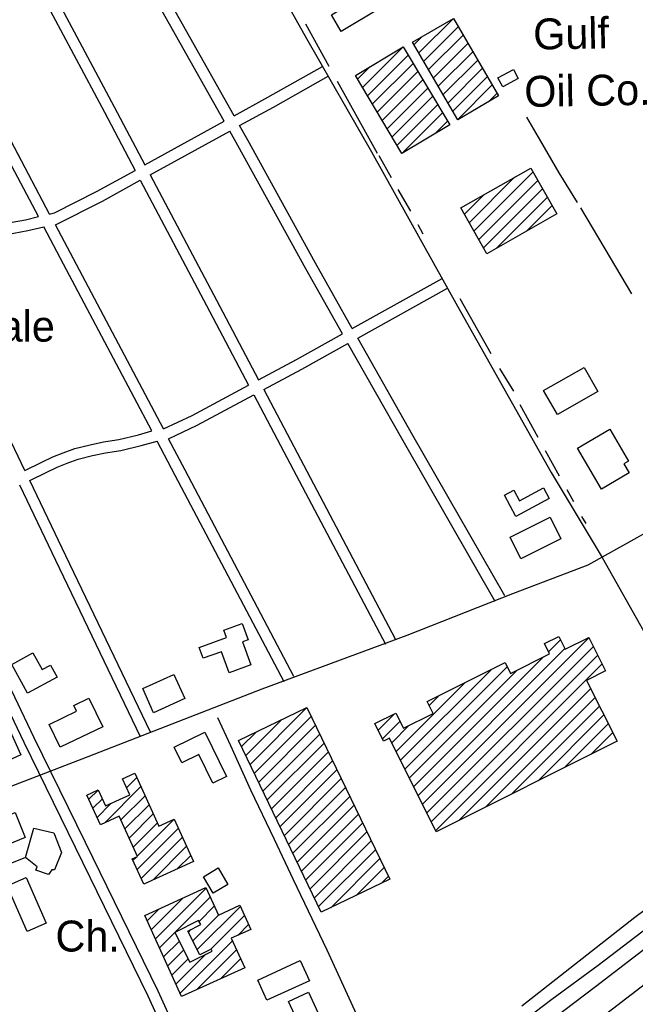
# Model space of a CAD drawing. Extents: x 3651524 to 3689615, y 505651 to 531377.
# Drawn here: x 3680215 to 3681868, y 512405 to 515048 of the extents above; entities that cross this region are included whole.
import ezdxf

# ---------------------------------------------------------------- set-up
doc = ezdxf.new("R2010")
doc.units = 0
for name, color, linetype in [('V-BLDG-IDEN', 7, 'Continuous'), ('V-BLDG-OTLN', 7, 'Continuous'), ('V-ROAD-CNTR', 7, 'Continuous'), ('V-SITE-OTLN', 7, 'Continuous'), ('V-SITE-OTLN-IDEN', 7, 'Continuous'), ('V-TOPO-SHOR', 7, 'Continuous')]:
    doc.layers.add(name, color=color, linetype=linetype)

msp = doc.modelspace()

# ---------------------------------------------------------------- linework, layer by layer
at = {"layer": 'V-BLDG-OTLN'}
for p, q in [((3681286.703, 514958.651), (3681379.367, 515051.315)), ((3681299.723, 514936.315), (3681392.387, 515028.979)), ((3681273.683, 514980.986), (3681294.597, 515001.901)), ((3681312.742, 514913.98), (3681405.407, 515006.644)), ((3681135.223, 514865.783), (3681244.319, 514974.88)), ((3681325.762, 514891.644), (3681418.427, 514984.308)), ((3681148.47, 514843.674), (3681257.599, 514952.804)), ((3681338.782, 514869.309), (3681431.446, 514961.973)), ((3681121.977, 514887.892), (3681156.118, 514922.033)), ((3681161.716, 514821.565), (3681270.845, 514930.695)), ((3681351.802, 514846.973), (3681444.466, 514939.637)), ((3681174.963, 514799.456), (3681284.092, 514908.587)), ((3681364.821, 514824.637), (3681457.486, 514917.302)), ((3681377.841, 514802.302), (3681470.506, 514894.966)), ((3681188.209, 514777.347), (3681297.338, 514886.478)), ((3681390.861, 514779.966), (3681483.526, 514872.631)), ((3681201.456, 514755.239), (3681310.585, 514864.369)), ((3681214.702, 514733.131), (3681323.832, 514842.26)), ((3681473.894, 514827.644), (3681496.546, 514850.295)), ((3681227.949, 514711.022), (3681337.078, 514820.152)), ((3681245.625, 514693.345), (3681350.694, 514798.413)), ((3681329.397, 514741.759), (3681363.571, 514775.934)), ((3681434.415, 514480.455), (3681593.196, 514639.236)), ((3681421.632, 514503.027), (3681543.639, 514625.034)), ((3681447.198, 514457.882), (3681605.979, 514616.663)), ((3681408.849, 514525.6), (3681462.119, 514578.87)), ((3681459.981, 514435.31), (3681618.762, 514594.091)), ((3681494.07, 514434.044), (3681631.544, 514571.518)), ((3681575.59, 514480.208), (3681644.327, 514548.946)), ((3681296.4, 512942.382), (3681743.478, 513389.459)), ((3681308.187, 512918.813), (3681755.264, 513365.89)), ((3681634.595, 513351.286), (3681666.635, 513383.326)), ((3681272.828, 512989.52), (3681619.942, 513336.633)), ((3681284.614, 512965.951), (3681678.421, 513359.757)), ((3681319.973, 512895.244), (3681767.051, 513342.321)), ((3681249.255, 513036.658), (3681523.845, 513311.247)), ((3681331.759, 512871.674), (3681778.837, 513318.752)), ((3681237.469, 513060.227), (3681480.499, 513303.256)), ((3681261.042, 513013.089), (3681549.22, 513301.266)), ((3681225.684, 513083.796), (3681409.774, 513267.887)), ((3681314.01, 513207.478), (3681339.05, 513232.519)), ((3681394.47, 512899.03), (3681748.075, 513252.635)), ((3681465.191, 512934.395), (3681759.861, 513229.067)), ((3681535.911, 512969.761), (3681771.648, 513205.498)), ((3680833.382, 513049.012), (3680986.062, 513201.692)), ((3680844.879, 513025.154), (3680997.559, 513177.834)), ((3681176.852, 513141.031), (3681220.792, 513184.971)), ((3681606.632, 513005.126), (3681783.434, 513181.929)), ((3680821.885, 513072.87), (3680917.821, 513168.807)), ((3680856.376, 513001.296), (3681009.057, 513153.976)), ((3681188.639, 513117.462), (3681235.991, 513164.815)), ((3681213.898, 513107.365), (3681259.86, 513153.329)), ((3681677.353, 513040.492), (3681795.221, 513158.361)), ((3680810.387, 513096.728), (3680849.581, 513135.921)), ((3680867.874, 512977.438), (3681020.554, 513130.118)), ((3681748.073, 513075.857), (3681807.007, 513134.792)), ((3680879.371, 512953.58), (3681032.051, 513106.26)), ((3680890.868, 512929.721), (3681043.548, 513082.402)), ((3680902.365, 512905.863), (3681055.046, 513058.544)), ((3680913.863, 512882.005), (3681066.543, 513034.686)), ((3680490.398, 513010.274), (3680490.817, 513010.693)), ((3680501.473, 512985.995), (3680529.106, 513013.627)), ((3680925.36, 512858.147), (3681078.04, 513010.827)), ((3680400.343, 512955.575), (3680424.974, 512980.206)), ((3680442.923, 512892.089), (3680540.181, 512989.347)), ((3680936.857, 512834.289), (3681089.537, 512986.969)), ((3680411.419, 512931.295), (3680436.532, 512956.408)), ((3680422.494, 512907.015), (3680459.46, 512943.981)), ((3680486.183, 512899.993), (3680551.256, 512965.067)), ((3680497.259, 512875.714), (3680562.332, 512940.787)), ((3680948.355, 512810.431), (3681101.035, 512963.111)), ((3680959.852, 512786.573), (3681112.532, 512939.253)), ((3680508.334, 512851.434), (3680573.407, 512916.507)), ((3680971.349, 512762.715), (3681124.029, 512915.395)), ((3680519.41, 512827.154), (3680584.482, 512892.227)), ((3680530.486, 512802.875), (3680629.707, 512902.096)), ((3680982.846, 512738.857), (3681135.527, 512891.537)), ((3680529.722, 512766.756), (3680640.783, 512877.817)), ((3680994.344, 512715), (3681147.024, 512867.679)), ((3680540.798, 512742.476), (3680651.859, 512853.537)), ((3681005.841, 512691.142), (3681158.521, 512843.821)), ((3680572.69, 512739.013), (3680662.935, 512829.258)), ((3681017.338, 512667.284), (3681170.018, 512819.963)), ((3680518.646, 512791.035), (3680528.147, 512800.536)), ((3680637.704, 512768.671), (3680674.011, 512804.978)), ((3681049.759, 512664.349), (3681181.516, 512796.105)), ((3681117.999, 512697.234), (3681193.013, 512772.247)), ((3681186.24, 512730.12), (3681204.51, 512748.389)), ((3680578.87, 512580.931), (3680715.076, 512717.137)), ((3680567.815, 512605.232), (3680652.825, 512690.241)), ((3680631.535, 512598.241), (3680726.13, 512692.836)), ((3680556.761, 512629.532), (3680587.963, 512660.735)), ((3680691.288, 512551.928), (3680807.284, 512667.924)), ((3680696.303, 512627.653), (3680737.184, 512668.535)), ((3680679.453, 512575.448), (3680749.152, 512645.148)), ((3680727.904, 512553.188), (3680818.339, 512643.624)), ((3680589.925, 512556.63), (3680631.471, 512598.177)), ((3680667.617, 512598.967), (3680674.516, 512605.866)), ((3680800.224, 512590.154), (3680829.393, 512619.323)), ((3680600.979, 512532.33), (3680643.305, 512574.656)), ((3680645.198, 512435.127), (3680785.871, 512575.801)), ((3680612.034, 512508.029), (3680655.14, 512551.135)), ((3680689.312, 512443.886), (3680796.926, 512551.5)), ((3680623.089, 512483.729), (3680666.974, 512527.614)), ((3680634.144, 512459.428), (3680714.19, 512539.475)), ((3680754.173, 512473.392), (3680807.98, 512527.2))]:
    msp.add_line(p, q, dxfattribs=at)
for points in [[(3681051.514, 515060.618), (3681265.77, 515189.136), (3681292.222, 515145.037), (3681077.966, 515016.521)], [(3681379.367, 515051.315), (3681500.656, 514843.244), (3681391.176, 514779.426), (3681269.888, 514987.497)], [(3681241.194, 514688.913), (3681115.943, 514897.962), (3681244.358, 514974.903), (3681369.611, 514765.854)], [(3681553.5, 514889.655), (3681511.732, 514867.525), (3681498.765, 514891.999), (3681540.533, 514914.129)], [(3681657.11, 514526.373), (3681468.801, 514419.734), (3681398.943, 514543.093), (3681587.252, 514649.732)], [(3681766.946, 514049.517), (3681658.46, 513987.871), (3681621.591, 514052.755), (3681730.078, 514114.401)], [(3681712.883, 513897.927), (3681799.371, 513948.629), (3681849.722, 513862.739), (3681837.181, 513855.387), (3681851.166, 513831.531), (3681777.217, 513788.181)], [(3681636.752, 513762.615), (3681546.792, 513714.38), (3681516.208, 513771.418), (3681541.672, 513785.071), (3681556.883, 513756.701), (3681621.381, 513791.283)], [(3681668.206, 513654.548), (3681560.689, 513600.576), (3681531.543, 513658.637), (3681639.06, 513712.609)], [(3680835.559, 513315.895), (3680777.208, 513294.714), (3680756.557, 513351.604), (3680707.599, 513333.832), (3680696.973, 513363.106), (3680769.625, 513389.478), (3680762.475, 513409.175), (3680812.345, 513427.278), (3680828.302, 513383.321), (3680813.087, 513377.798)], [(3681818.794, 513111.223), (3681333.361, 512868.471), (3681207.675, 513119.809), (3681191.508, 513111.724), (3681168.065, 513158.602), (3681224.888, 513187.019), (3681245.361, 513146.078), (3681324.839, 513185.824), (3681309.002, 513217.492), (3681518.37, 513322.195), (3681532.914, 513293.112), (3681637.525, 513345.426), (3681623.594, 513373.283), (3681662.042, 513392.51), (3681679.266, 513358.068), (3681743.189, 513390.036), (3681788.113, 513300.204), (3681737.055, 513274.671)], [(3680314.952, 513283.409), (3680235.621, 513240.149), (3680193.369, 513317.633), (3680250.194, 513348.621), (3680274.751, 513303.589), (3680297.255, 513315.861)], [(3680658.097, 513225.617), (3680574.298, 513187.791), (3680544.866, 513252.994), (3680628.666, 513290.819)], [(3680400.721, 513226.705), (3680437.54, 513149.833), (3680323.127, 513095.033), (3680293.67, 513156.534), (3680367.123, 513191.716), (3680359.761, 513207.085)], [(3680217.724, 513074.544), (3680108.958, 513025.272), (3680059.486, 513134.479), (3680168.251, 513183.751)], [(3680986.062, 513201.692), (3681208.212, 512740.707), (3681024.596, 512652.223), (3680802.446, 513113.207)], [(3680712.026, 513135.672), (3680769.736, 513017.028), (3680732.862, 512999.092), (3680695.797, 513075.295), (3680650.199, 513053.116), (3680629.555, 513095.559)], [(3680629.707, 512902.096), (3680681.466, 512788.635), (3680547.599, 512727.568), (3680516.695, 512795.312), (3680530.966, 512801.822), (3680481.716, 512909.785), (3680431.649, 512886.946), (3680395.285, 512966.663), (3680425.555, 512980.471), (3680445.173, 512937.464), (3680510.101, 512967.081), (3680490.312, 513010.463), (3680523.619, 513025.656), (3680588.545, 512883.32)], [(3680202.025, 512920.08), (3680229.664, 512852.836), (3680183.763, 512833.969), (3680156.123, 512901.213)], [(3680734.143, 512703.389), (3680707.802, 512747.372), (3680747.475, 512771.133), (3680773.817, 512727.15)], [(3680231.912, 512745.19), (3680285.672, 512623.32), (3680235.017, 512600.975), (3680181.258, 512722.846)], [(3680819.035, 512502.899), (3680649.461, 512425.757), (3680550.35, 512643.624), (3680714.539, 512718.316), (3680748.051, 512644.647), (3680805.901, 512670.964), (3680835.386, 512606.15), (3680782.922, 512582.283)], [(3680631.458, 512598.202), (3680671.75, 512518.121), (3680731.364, 512548.116), (3680728.629, 512553.553), (3680698.181, 512538.231), (3680666.241, 512601.702), (3680700.649, 512619.017), (3680695.025, 512630.192)], [(3680993.096, 512468.441), (3680878.647, 512415.937), (3680853.71, 512470.295), (3680968.159, 512522.799)], [(3680990.204, 512437.5), (3681050.672, 512305.252), (3681034.298, 512297.765), (3681055.192, 512252.07), (3681073.161, 512260.286), (3681091.401, 512220.394), (3681005.732, 512181.224), (3680988.097, 512219.793), (3681003.488, 512226.83), (3680972.095, 512295.49), (3680987.276, 512302.431), (3680936.704, 512413.039)]]:
    msp.add_lwpolyline(points, close=True, dxfattribs=at)
at = {"layer": 'V-ROAD-CNTR'}
for points in [[(3680711.329, 515488.167), (3680800.082, 515326.293), (3680985.028, 514997.368), (3681159.765, 514693.412), (3681390.212, 514278.973), (3681642.024, 513832.417), (3681778.449, 513604.796)], [(3680790.249, 514789.686), (3680580.005, 515163.721), (3680477.352, 515350.695)], [(3680763.966, 514775.219), (3680553.779, 515149.151), (3680451.054, 515336.257)], [(3680220.303, 515215.336), (3680441.918, 514799.688), (3680524.501, 514643.412)], [(3680246.774, 515229.45), (3680468.416, 514813.754), (3680550.786, 514657.881)], [(3680790.248, 514789.686), (3680881.148, 514839.72), (3681028.18, 514922.565)], [(3680804.949, 514763.534), (3680895.744, 514813.51), (3681042.906, 514896.429)], [(3680295.039, 514526.264), (3680124.341, 514847.787)], [(3680264.828, 514519.191), (3680097.843, 514833.719)], [(3680550.786, 514657.88), (3680763.965, 514775.219)], [(3681107.705, 514219.437), (3681009.061, 514394.183), (3680826.841, 514724.589), (3680804.95, 514763.533)], [(3680564.804, 514631.351), (3680778.666, 514749.067)], [(3681081.478, 514204.87), (3680982.863, 514379.565), (3680800.629, 514709.995), (3680778.667, 514749.067)], [(3680295.039, 514526.264), (3680307.934, 514529.283), (3680423.005, 514587.546), (3680524.501, 514643.411)], [(3680564.805, 514631.353), (3680742.69, 514294.727), (3680855.743, 514081.401)], [(3680310.578, 514496.995), (3680437.019, 514561.014), (3680538.519, 514616.883)], [(3680538.519, 514616.884), (3680716.175, 514280.695), (3680829.31, 514067.213)], [(3679947.453, 514419.373), (3679992.306, 514439.955), (3680048.475, 514463.086), (3680086.647, 514477.097), (3680130.363, 514489.275), (3680173.799, 514500.69), (3680229.902, 514511.013), (3680264.828, 514519.191)], [(3679960.61, 514392.403), (3680004.278, 514412.441), (3680059.359, 514435.124), (3680095.855, 514448.521), (3680138.201, 514460.317), (3680180.335, 514471.39), (3680236.039, 514481.639), (3680279.378, 514491.786)], [(3680569.29, 513944.026), (3680332.313, 514392.08), (3680279.378, 514491.786)], [(3680600.433, 513949.309), (3680358.821, 514406.126), (3680310.578, 514496.995)], [(3680228.583, 513838.317), (3680063.649, 514181.186), (3679960.611, 514392.402)], [(3683050.561, 514362.078), (3682882.044, 514257.716), (3682765.907, 514187.391), (3682653.971, 514120.044), (3682489.397, 514022.127), (3682242.781, 513876.983), (3682081.174, 513780.805), (3681987.024, 513725.383), (3681934.641, 513693.08), (3681871.871, 513657.534), (3681740.647, 513583.457), (3681537.91, 513506.974), (3681253.841, 513395.146), (3680864.925, 513250.636), (3680381.087, 513062.828), (3679850.516, 512859.311)], [(3681107.703, 514219.438), (3681348.849, 514353.376)], [(3681122.451, 514193.313), (3681363.415, 514327.15)], [(3680855.743, 514081.4), (3680957.758, 514136.155), (3681081.477, 514204.871)], [(3681517.188, 513501.161), (3681270.005, 513931.923), (3681122.453, 514193.312)], [(3680869.791, 514054.891), (3680972.136, 514109.823), (3681096.225, 514178.746)], [(3681491.168, 513486.229), (3681243.933, 513917.083), (3681096.226, 514178.745)], [(3680600.433, 513949.309), (3680677.929, 513985.961), (3680829.31, 514067.212)], [(3680869.791, 514054.893), (3680950.812, 513902.008), (3681223.297, 513385.871)], [(3680614.472, 513922.762), (3680691.445, 513959.167), (3680843.357, 514040.704)], [(3680843.358, 514040.705), (3680924.294, 513887.982), (3681196.767, 513371.865)], [(3680228.582, 513838.318), (3680274.038, 513860.299), (3680303.269, 513874.754), (3680331.157, 513885.482), (3680362.522, 513897.302), (3680403.92, 513907.062), (3680439.306, 513914.684), (3680480.701, 513921.443), (3680533.322, 513934.007), (3680569.29, 513944.026)], [(3680241.586, 513811.283), (3680287.218, 513833.349), (3680315.329, 513847.25), (3680341.833, 513857.446), (3680371.29, 513868.546), (3680410.522, 513877.796), (3680444.886, 513885.198), (3680486.609, 513892.011), (3680540.834, 513904.957), (3680583.646, 513916.882)], [(3680924.392, 513270.669), (3680632.427, 513824.65), (3680583.646, 513916.882)], [(3680950.932, 513284.657), (3680658.957, 513838.656), (3680614.472, 513922.762)], [(3680566.257, 513135.955), (3680338.808, 513609.178), (3680241.587, 513811.283)], [(3680539.219, 513122.959), (3680311.772, 513596.178), (3680214.58, 513798.223)], [(3680887.879, 511872.344), (3680839.79, 511935.224), (3680774.296, 512056.13), (3680717.39, 512167.02), (3680670.8, 512255.69), (3680586.534, 512440.143), (3680391.424, 512839.264), (3680253.399, 513120.735), (3680044.914, 513556.776), (3679981.572, 513685.068)], [(3680864.049, 511854.12), (3680814.532, 511918.868), (3680747.758, 512042.136), (3680690.766, 512153.194), (3680643.858, 512242.47), (3680559.41, 512427.321), (3680364.48, 512826.072), (3680226.398, 513107.659), (3680017.93, 513543.664), (3679954.616, 513671.9)], [(3681778.449, 513604.796), (3682016.845, 513182.25), (3682194.31, 512882.577), (3682215.908, 512848.905)], [(3681563.45, 512400.825), (3681866.752, 512638.667), (3682144.15, 512845.013), (3682340.771, 512992.259), (3682414.88, 513045.404), (3682468.716, 513090.579), (3682509.717, 513122.606), (3682546.026, 513150.662), (3682585.542, 513182.438), (3682623.339, 513209.013), (3682664.097, 513239.058), (3682713.013, 513272.838), (3682801.954, 513332.454), (3682831.598, 513353.564), (3682897.32, 513396.047), (3682939.567, 513424.365), (3683049.271, 513494.428)], [(3683076.584, 513417.136), (3682960.676, 513342.356), (3682848.661, 513268.523), (3682754.09, 513202.045), (3682635.697, 513115.961), (3682473.072, 512994.783), (3682223.813, 512807.109), (3681760.631, 512452.017), (3681339.039, 512132.744), (3681021.401, 511890.417), (3680843.761, 511755.995), (3680766.497, 511698.292), (3680709.357, 511661.53), (3680643.498, 511617.796), (3680574.912, 511575.295), (3680510.813, 511539.286), (3680442.21, 511502.574), (3680387.728, 511475.405), (3680325.295, 511445.089), (3680254.772, 511414.071), (3680029.798, 511327.056)], [(3683116.543, 513353.348), (3683001.789, 513279.312), (3682891.023, 513206.302), (3682797.864, 513140.816), (3682680.314, 513055.346), (3682518.194, 512934.544), (3682269.344, 512747.178), (3681806.247, 512392.151), (3681384.583, 512072.824), (3681066.935, 511830.489), (3680888.988, 511695.836), (3680809.428, 511636.418), (3680750.537, 511598.528), (3680684.147, 511554.442), (3680613.183, 511510.468), (3680547.003, 511473.289), (3680476.766, 511435.703), (3680420.961, 511407.875), (3680356.894, 511376.765), (3680283.514, 511344.49), (3680244.458, 511329.385)], [(3681141.545, 511982.075), (3681199.304, 512048.745), (3681262.003, 512112.008), (3681337.803, 512181.739), (3681401.265, 512237.084), (3681486.24, 512299.908), (3681557.625, 512353.789), (3681643.336, 512419.09), (3681768.33, 512510.475), (3681919.001, 512625.929), (3682025.16, 512727.907), (3682088.177, 512803.377)]]:
    msp.add_lwpolyline(points, dxfattribs=at)
at = {"layer": 'V-SITE-OTLN'}
msp.add_line((3680230.043, 512799.629), (3680174.557, 512776.798), dxfattribs=at)
msp.add_lwpolyline([(3680305.854, 512865.401), (3680327.269, 512812.742), (3680308.331, 512765.675), (3680301.153, 512766.152), (3680291.779, 512754.002), (3680258.094, 512765.549), (3680261.29, 512773.723), (3680230.043, 512799.629), (3680252.368, 512877.888)], close=True, dxfattribs=at)
at = {"layer": 'V-TOPO-SHOR'}
for p, q in [((3680982.105, 515036.487), (3681044.373, 514923.521)), ((3681066.758, 514882.88), (3681174.189, 514689.531)), ((3681179.441, 514683.719), (3681212.538, 514624.052)), ((3681229.723, 514592.495), (3681264.51, 514533.725)), ((3681283.925, 514498.229), (3681297.108, 514473.254)), ((3681396.309, 514299.254), (3681479.769, 514152.175)), ((3681503.121, 514111.88), (3681540.282, 514050.448)), ((3681557.344, 514014.903), (3681605.994, 513927.617)), ((3681625.343, 513891.134), (3681662.973, 513823.903)), ((3681683.591, 513786.473), (3681701.869, 513754.412)), ((3681723.004, 513714.562), (3681734.823, 513695.536))]:
    msp.add_line(p, q, dxfattribs=at)
for points in [[(3681575.733, 514786.09), (3681613.492, 514721.57), (3681662.57, 514637.178), (3681711.665, 514556.939)], [(3681720.401, 514543.033), (3681800.253, 514408.959), (3681857.865, 514311.869)], [(3680745.621, 513175.381), (3680780.84, 513100.041), (3680834.602, 512980.903), (3680898.246, 512847.971), (3680948.621, 512739.923), (3681039.347, 512551.278), (3681113.827, 512389.133), (3681192.501, 512224.425), (3681199.409, 512208.061), (3681205.641, 512190.752), (3681210.519, 512173.71), (3681212.553, 512164.378), (3681213.097, 512154.639), (3681213.775, 512151.664)]]:
    msp.add_lwpolyline(points, dxfattribs=at)

# ---------------------------------------------------------------- texts
at = {"layer": 'V-BLDG-IDEN'}
for s, p in [('Gulf', (3681594.241, 514967.506)), ('Oil Co.', (3681570.362, 514813.477))]:
    msp.add_text(s, height=82.9998, rotation=1.0368, dxfattribs=at).set_placement(p)
msp.add_text('Homedale', height=82.9998, dxfattribs=at).set_placement((3679803.091, 514183.73))
at = {"layer": 'V-SITE-OTLN-IDEN'}
msp.add_text('Ch.', height=82.9998, dxfattribs=at).set_placement((3680310.73, 512546.848))

doc.saveas('drawing.dxf')
